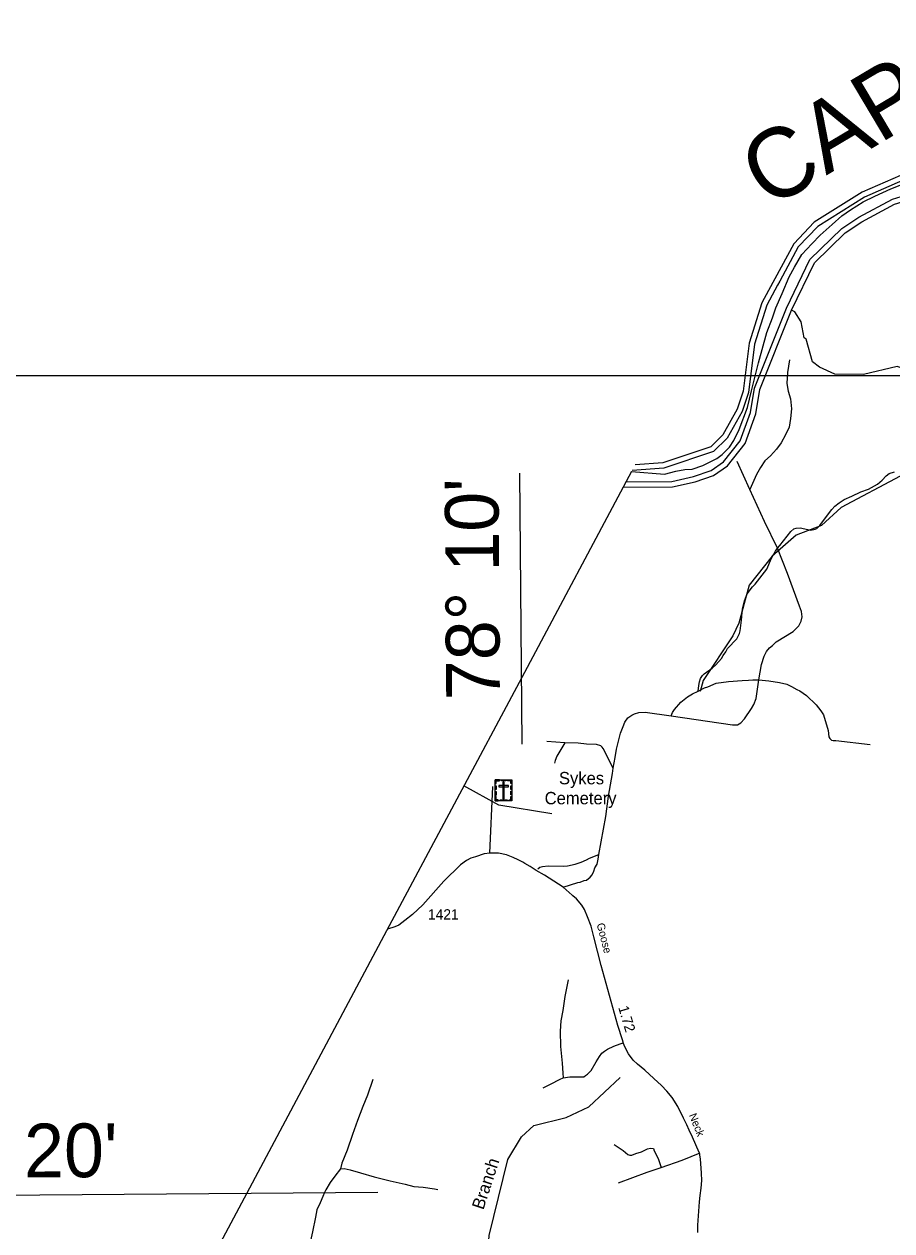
# Model space of a CAD drawing. Extents: x 2104537 to 2336408, y 34176 to 229611.
# Drawn here: x 2245517 to 2256016, y 212881 to 227491 of the extents above; entities that cross this region are included whole.
import ezdxf

# ---------------------------------------------------------------- set-up
doc = ezdxf.new("R2010")
doc.units = 0
for name, color, linetype in [('Exist Boundary Political CountyLine', 7, 'Continuous'), ('Exist Cultural Cemetery CELL', 7, 'Continuous'), ('Exist Cultural Cemetery Label', 7, 'Continuous'), ('Exist Hydrographic Buffer Line', 7, 'Continuous'), ('Exist Hydrographic Creek Single Shore', 7, 'Continuous'), ('Exist Hydrographic Misc Water Feature', 7, 'Continuous'), ('Exist Hydrographic River Shore', 7, 'Continuous'), ('Exist Hydrographic River Shore Label', 7, 'Continuous'), ('Exist Road Non-System Type 51', 7, 'Continuous'), ('Exist Road Secondary Mileage Hundredths English Label', 7, 'Continuous'), ('Exist Road Secondary Type 51 Attributed', 7, 'Continuous'), ('Exist Road Secondary Type 51 Label', 7, 'Continuous'), ('Exist Road Secondary Type 51 Number Label', 7, 'Continuous'), ('Map Preparation Inset Cut Line', 7, 'Continuous'), ('Map Preparation Longitude Latitude Label', 7, 'Continuous'), ('Map Preparation Longitude Latitude Lines', 7, 'Continuous'), ('Old_Level_32', 7, 'Continuous')]:
    doc.layers.add(name, color=color, linetype=linetype)

msp = doc.modelspace()

# ---------------------------------------------------------------- linework, layer by layer
at = {"layer": 'Exist Boundary Political CountyLine'}
for points in [[(2252865, 222076), (2253266, 222042), (2253401, 222079), (2253513, 222098), (2253599, 222104), (2253727, 222147), (2253900, 222231), (2253964, 222279), (2254051, 222368), (2254106, 222450), (2254167, 222583), (2254269, 222849), (2254319, 223052), (2254404, 223390), (2254503, 223757), (2254570, 223934), (2254613, 224058), (2254689, 224228), (2254772, 224431), (2254839, 224550), (2254928, 224702), (2255046, 224833), (2255148, 224938), (2255294, 225065), (2255411, 225172), (2255517, 225243), (2255670, 225338), (2255811, 225409), (2256005, 225497), (2256176, 225564)], [(2252865, 222076), (2251537, 219581), (2249903, 216515), (2248210, 213337), (2246231, 209621), (2243743, 204951), (2241922, 201533), (2239717, 197394), (2237003, 192299), (2234601, 187789), (2232019, 182943), (2229513, 178250), (2226734, 173036), (2226255, 172151), (2225501, 170758)]]:
    msp.add_lwpolyline(points, dxfattribs=at)
at = {"layer": 'Exist Cultural Cemetery CELL'}
for points in [[(2251218, 218342), (2251417, 218342), (2251417, 218087), (2251218, 218087)], [(2251218, 218299), (2251230, 218299), (2251230, 218331), (2251270, 218331), (2251270, 218342), (2251218, 218342)], [(2251292, 218342), (2251344, 218342), (2251344, 218330), (2251292, 218330)], [(2251327, 218313), (2251309, 218313), (2251309, 218110), (2251327, 218110)], [(2251417, 218299), (2251406, 218299), (2251406, 218331), (2251366, 218331), (2251366, 218342), (2251417, 218342)], [(2251218, 218224), (2251218, 218268), (2251230, 218268), (2251230, 218224)], [(2251218, 218157), (2251218, 218201), (2251230, 218201), (2251230, 218157)], [(2251251, 218087), (2251251, 218099), (2251229, 218099), (2251229, 218139), (2251218, 218139), (2251218, 218087)], [(2251259, 218274), (2251259, 218255), (2251377, 218255), (2251377, 218274)], [(2251384, 218087), (2251384, 218099), (2251406, 218099), (2251406, 218139), (2251417, 218139), (2251417, 218087)], [(2251406, 218225), (2251406, 218269), (2251417, 218269), (2251417, 218225)], [(2251406, 218160), (2251406, 218203), (2251417, 218203), (2251417, 218160)], [(2251276, 218099), (2251361, 218099), (2251361, 218087), (2251276, 218087)]]:
    msp.add_lwpolyline(points, close=True, dxfattribs=at)
at = {"layer": 'Exist Hydrographic Buffer Line'}
for points in [[(2256144, 225598), (2255687, 225397), (2255119, 225042), (2254882, 224793), (2254659, 224378)], [(2254742, 224052), (2255025, 224640), (2255410, 225015), (2255617, 225154), (2256023, 225371), (2256392, 225485), (2256813, 225548), (2257416, 225476), (2257702, 225344), (2257872, 225193)], [(2254659, 224378), (2254633, 224330), (2254503, 224089), (2254353, 223615), (2254283, 223032), (2254205, 222801), (2254025, 222480), (2253859, 222318), (2253256, 222115), (2252872, 222088)], [(2252798, 221950), (2253354, 221955), (2253618, 222013), (2253829, 222086), (2253980, 222193), (2254182, 222446), (2254307, 222788), (2254354, 223083), (2254742, 224052)]]:
    msp.add_lwpolyline(points, dxfattribs=at)
at = {"layer": 'Exist Hydrographic Creek Single Shore'}
for points in [[(2256583, 222207), (2256472, 222563), (2256478, 222763), (2256568, 222938), (2256534, 223116), (2256458, 223213), (2256082, 223345), (2255675, 223248), (2255325, 223255), (2255141, 223337), (2255057, 223401), (2254980, 223678), (2254955, 223695), (2254920, 223886), (2254844, 224009), (2254802, 224026)], [(2250466, 211495), (2250638, 211528), (2250870, 211707), (2251019, 211875), (2251092, 212067), (2251145, 212824), (2251370, 213744), (2251535, 214020), (2251683, 214155), (2252074, 214255), (2252348, 214384), (2252728, 214738)]]:
    msp.add_lwpolyline(points, dxfattribs=at)
at = {"layer": 'Exist Hydrographic Misc Water Feature'}
for points in [[(2256583, 222207), (2256118, 222019), (2255404, 221639), (2255165, 221421), (2254857, 221302), (2254568, 221049), (2254288, 220697), (2254166, 220237), (2254093, 220087), (2253731, 219543), (2253698, 219409)], [(2251903, 217929), (2251261, 218033), (2250838, 218270)]]:
    msp.add_lwpolyline(points, dxfattribs=at)
at = {"layer": 'Exist Hydrographic River Shore'}
for points in [[(2256121, 225660), (2255657, 225456), (2255077, 225093), (2254829, 224832), (2254601, 224409)], [(2254802, 224026), (2255080, 224601), (2255452, 224964), (2255651, 225098), (2256049, 225310), (2256407, 225421), (2256814, 225482), (2257398, 225412), (2257666, 225288), (2257833, 225141)], [(2254601, 224409), (2254575, 224361), (2254443, 224115), (2254289, 223629), (2254219, 223047), (2254145, 222828), (2253973, 222520), (2253824, 222375), (2253243, 222180), (2252909, 222157)], [(2252763, 221884), (2253362, 221889), (2253636, 221949), (2253860, 222027), (2254026, 222145), (2254240, 222413), (2254371, 222771), (2254418, 223066), (2254802, 224026)]]:
    msp.add_lwpolyline(points, dxfattribs=at)
at = {"layer": 'Exist Road Non-System Type 51'}
for p, q in [((2254298, 221856), (2254144, 222194)), ((2252061, 218789), (2251841, 218805)), ((2251152, 217454), (2251187, 218260))]:
    msp.add_line(p, q, dxfattribs=at)
for points in [[(2254779, 223426), (2254752, 223274), (2254746, 223139), (2254763, 223046), (2254790, 222954), (2254801, 222835), (2254790, 222715), (2254773, 222612), (2254730, 222520), (2254676, 222422), (2254622, 222346), (2254546, 222265), (2254481, 222205), (2254426, 222124), (2254377, 222037), (2254298, 221856)], [(2254631, 221147), (2254660, 221179), (2254793, 221348), (2254829, 221379), (2254857, 221387), (2254906, 221391), (2255035, 221366), (2255090, 221375), (2255110, 221385), (2255144, 221419), (2255188, 221481), (2255291, 221616), (2255326, 221655), (2255380, 221697), (2255440, 221734), (2255533, 221778), (2255641, 221827), (2255734, 221860), (2255844, 221921), (2255899, 221971), (2255947, 222022), (2255985, 222052), (2256050, 222072)], [(2254631, 221147), (2254474, 221468), (2254298, 221856)], [(2253673, 219416), (2253679, 219482), (2253688, 219530), (2253700, 219568), (2253725, 219604), (2253747, 219625), (2253841, 219693), (2253886, 219734), (2253956, 219812), (2253976, 219846), (2254007, 219892), (2254029, 219933), (2254140, 220048), (2254157, 220080), (2254171, 220114), (2254179, 220144), (2254196, 220276), (2254207, 220412), (2254234, 220510), (2254265, 220592), (2254329, 220677), (2254362, 220711), (2254505, 220892), (2254560, 221025), (2254607, 221111), (2254631, 221147)], [(2254406, 219552), (2254438, 219736), (2254471, 219838), (2254499, 219894), (2254534, 219941), (2254572, 219969), (2254618, 220014), (2254821, 220137), (2254864, 220177), (2254892, 220208), (2254920, 220262), (2254929, 220314), (2254921, 220378), (2254898, 220444), (2254753, 220838), (2254631, 221147)], [(2253346, 219117), (2254088, 219007), (2254150, 219006), (2254188, 219030), (2254234, 219081), (2254319, 219205), (2254346, 219254), (2254373, 219326), (2254406, 219552)], [(2253673, 219416), (2253749, 219457), (2253791, 219469), (2253892, 219510), (2254040, 219533), (2254206, 219546), (2254280, 219547), (2254332, 219553), (2254406, 219552)], [(2254406, 219552), (2254528, 219541), (2254658, 219518), (2254746, 219499), (2254800, 219473), (2254865, 219436), (2254901, 219418), (2254983, 219363), (2255102, 219248), (2255156, 219178), (2255191, 219129), (2255244, 218939), (2255253, 218861), (2255267, 218841), (2255287, 218823), (2255307, 218818), (2255337, 218818), (2255753, 218769)], [(2253346, 219117), (2253363, 219156), (2253387, 219194), (2253462, 219280), (2253544, 219347), (2253603, 219381), (2253673, 219416)], [(2252643, 218484), (2252670, 218612), (2252685, 218712), (2252732, 218907), (2252763, 218989), (2252786, 219039), (2252822, 219091), (2252870, 219126), (2252904, 219142), (2252956, 219156), (2253031, 219161), (2253346, 219117)], [(2252061, 218789), (2251962, 218628), (2251943, 218576), (2251933, 218542)], [(2252643, 218484), (2252525, 218719), (2252511, 218739), (2252495, 218753), (2252443, 218770), (2252321, 218775), (2252219, 218786), (2252061, 218789)], [(2252472, 217439), (2252554, 217899), (2252586, 218142), (2252636, 218420), (2252643, 218484)], [(2251731, 217265), (2251757, 217283), (2251787, 217293), (2251859, 217300), (2252045, 217297), (2252091, 217302), (2252183, 217319), (2252255, 217343), (2252320, 217372), (2252358, 217392), (2252472, 217439)], [(2252039, 217041), (2252215, 217097), (2252245, 217101), (2252292, 217122), (2252320, 217128), (2252366, 217162), (2252388, 217192), (2252409, 217236), (2252423, 217277), (2252449, 217319), (2252464, 217381), (2252472, 217439)], [(2252101, 215922), (2252061, 215717), (2252035, 215548), (2252012, 215423), (2252003, 215298), (2252008, 215111), (2252026, 214911), (2252035, 214791), (2252041, 214734)], [(2252041, 214734), (2252119, 214746), (2252173, 214745), (2252253, 214745), (2252288, 214747), (2252311, 214761), (2252335, 214776), (2252377, 214823), (2252440, 214928), (2252478, 214990), (2252506, 215032), (2252538, 215057), (2252575, 215081), (2252653, 215115), (2252774, 215160)], [(2249737, 214715), (2249671, 214523), (2249615, 214388), (2249550, 214215), (2249489, 214047), (2249424, 213856), (2249359, 213702), (2249345, 213632)], [(2251799, 214613), (2251886, 214658), (2252001, 214718), (2252041, 214734)], [(2252655, 213928), (2252763, 213853), (2252823, 213807), (2252847, 213797), (2252870, 213797), (2252917, 213816), (2252987, 213839), (2253061, 213872), (2253094, 213881), (2253131, 213877), (2253141, 213849), (2253187, 213755), (2253225, 213648)], [(2253225, 213648), (2253477, 213737), (2253697, 213825)], [(2249345, 213632), (2249275, 213544), (2249219, 213465), (2249168, 213376), (2249153, 213344)], [(2249345, 213632), (2249391, 213636), (2249461, 213618), (2249587, 213585), (2249751, 213534), (2249947, 213487), (2250129, 213445), (2250231, 213417), (2250343, 213408), (2250483, 213389), (2250521, 213380)], [(2252707, 213461), (2253057, 213592), (2253225, 213648)], [(2249153, 213344), (2249130, 213297), (2249098, 213218), (2249060, 213134), (2249042, 213045), (2249004, 212868), (2248962, 212667), (2248920, 212433), (2248883, 212181), (2248860, 212060), (2248849, 212010)]]:
    msp.add_lwpolyline(points, dxfattribs=at)
at = {"layer": 'Exist Road Secondary Type 51 Attributed'}
msp.add_lwpolyline([(2253668, 212862), (2253668, 212949), (2253689, 213232), (2253696, 213309), (2253707, 213398), (2253716, 213489), (2253714, 213579), (2253701, 213751), (2253687, 213821), (2253683, 213831), (2253603, 214017), (2253565, 214101), (2253534, 214164), (2253495, 214244), (2253426, 214387), (2253357, 214497), (2253295, 214571), (2253230, 214640), (2253137, 214727), (2253028, 214827), (2252940, 214899), (2252884, 214948), (2252830, 215023), (2252787, 215110), (2252770, 215148), (2252758, 215192), (2252700, 215368), (2252499, 216095), (2252410, 216441), (2252377, 216568), (2252334, 216684), (2252297, 216772), (2252265, 216824), (2252200, 216899), (2252154, 216936), (2252146, 216946), (2252039, 217041), (2251814, 217186), (2251712, 217245), (2251639, 217291), (2251576, 217329), (2251551, 217343), (2251496, 217374), (2251435, 217401), (2251354, 217432), (2251255, 217454), (2251152, 217454), (2251082, 217444), (2250980, 217411), (2250923, 217393), (2250871, 217365), (2250797, 217314), (2250596, 217114), (2250340, 216830), (2250215, 216713), (2250122, 216637), (2250051, 216582), (2250002, 216560), (2249914, 216534)], dxfattribs=at)
at = {"layer": 'Map Preparation Inset Cut Line'}
msp.add_lwpolyline([(2243856, 191238), (2266254, 191238), (2266254, 223234), (2243856, 223234)], close=True, dxfattribs=at)
at = {"layer": 'Map Preparation Longitude Latitude Lines'}
for p, q in [((2251543, 218772), (2251516, 222054)), ((2243413, 213298), (2249796, 213349))]:
    msp.add_line(p, q, dxfattribs=at)

# ---------------------------------------------------------------- texts
at = {"layer": 'Exist Cultural Cemetery Label'}
for s, p in [('Sykes', (2251988, 218287)), ('Cemetery', (2251815, 218045))]:
    msp.add_text(s, height=150, dxfattribs=at).set_placement(p)
at = {"layer": 'Exist Hydrographic River Shore Label'}
msp.add_text('CAPE', height=840, rotation=30.7387, dxfattribs=at).set_placement((2254524, 225242))
at = {"layer": 'Exist Road Secondary Mileage Hundredths English Label'}
msp.add_text('1.72', height=125, rotation=286.5497, dxfattribs=at).set_placement((2252704, 215586))
at = {"layer": 'Exist Road Secondary Type 51 Label'}
for s, rotation, p in [('Goose', 284.5418, (2252443, 216595)), ('Neck', 291.7318, (2253559, 214282))]:
    msp.add_text(s, height=95, rotation=rotation, dxfattribs=at).set_placement(p)
at = {"layer": 'Exist Road Secondary Type 51 Number Label'}
msp.add_text('1421', height=125, dxfattribs=at).set_placement((2250403, 216650))
at = {"layer": 'Map Preparation Longitude Latitude Label'}
for s, rotation, p in [("78° 10'", 90.387, (2251274, 219308)), ("34° 20'", 0.2163, (2243961, 213522))]:
    msp.add_text(s, height=650, rotation=rotation, dxfattribs=at).set_placement(p)
at = {"layer": 'Old_Level_32'}
msp.add_text('Branch', height=150, rotation=71.9307, dxfattribs=at).set_placement((2251073, 213128))

doc.saveas('drawing.dxf')
